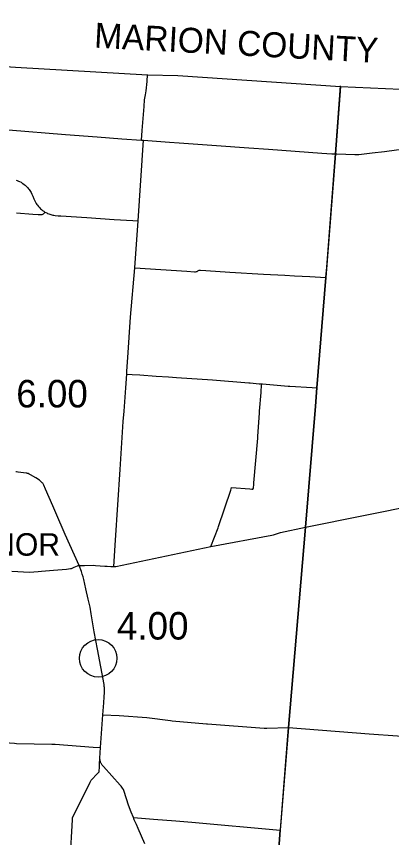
# Model space of a CAD drawing. Extents: x 1729596 to 1934326, y 644115 to 911751.
# Drawn here: x 1784691 to 1799698, y 858198 to 891042 of the extents above; entities that cross this region are included whole.
import ezdxf

# ---------------------------------------------------------------- set-up
doc = ezdxf.new("R2010")
doc.units = 0
for name, color, linetype in [('Default', 7, 'Continuous'), ('GM_X_Adjacent_County_Text', 7, 'Continuous'), ('GM_X_County', 7, 'Continuous'), ('GM_X_County_Road', 7, 'Continuous'), ('GM_X_State_Route', 7, 'Continuous'), ('GM_X_Township', 7, 'Continuous'), ('GM_X_Township_Road', 7, 'Continuous'), ('GM_X_Township_Text', 7, 'Continuous')]:
    doc.layers.add(name, color=color, linetype=linetype)

msp = doc.modelspace()

# ---------------------------------------------------------------- linework, layer by layer
at = {"layer": 'Default'}
msp.add_circle((1787962, 865368), 750, dxfattribs=at)
at = {"layer": 'GM_X_County'}
msp.add_lwpolyline([(1759518, 857896), (1759604, 861482), (1759615, 862978), (1759631, 865937), (1759690, 868390), (1759745, 876009), (1759795, 878524), (1759881, 881868), (1759886, 882027), (1760071, 889009), (1760084, 889480), (1760161, 891042), (1765804, 890577), (1771666, 890080), (1775269, 889747), (1775894, 889674), (1776032, 889658), (1778209, 889456), (1784657, 889014), (1789933, 888711), (1791146, 888682), (1797651, 888237), (1803655, 887971)], dxfattribs=at)
at = {"layer": 'GM_X_County_Road'}
for points in [[(1789695, 886094), (1789719, 886480), (1789799, 887439), (1789813, 887710), (1789851, 887912), (1789876, 888066), (1789915, 888443), (1789938, 888712)], [(1779364, 886770), (1779967, 886729), (1781087, 886653), (1782198, 886565), (1782396, 886560), (1782670, 886574), (1783048, 886584), (1783473, 886564), (1783964, 886527), (1784371, 886499), (1786660, 886325), (1787926, 886227), (1788905, 886151), (1789695, 886094), (1789778, 886088), (1790812, 886013), (1791205, 885983), (1792690, 885877), (1793992, 885783), (1794775, 885730), (1796902, 885573), (1797304, 885549), (1797451, 885547), (1797502, 885545)], [(1797502, 885545), (1798225, 885516), (1798393, 885518), (1798918, 885581), (1799416, 885645), (1799891, 885700), (1800108, 885729), (1800227, 885756), (1800345, 885789), (1800404, 885808), (1800482, 885836), (1801245, 886152), (1801314, 886180), (1802090, 886513), (1802428, 886671)], [(1788586, 869035), (1788657, 870095), (1788840, 872922), (1788956, 874843), (1789001, 875254), (1789063, 876180), (1789105, 876736), (1789110, 876852), (1789151, 877401), (1789258, 879010), (1789428, 880980), (1789558, 882861), (1789778, 886088)], [(1796250, 870609), (1800830, 871534), (1801238, 871613), (1802216, 871813), (1802942, 871947), (1803327, 872024), (1803819, 872121), (1804436, 872238), (1805225, 872387), (1805820, 872499), (1807386, 872793), (1807725, 872855), (1808371, 872970), (1808499, 872991), (1808602, 872989)], [(1787196, 869081), (1787270, 869083), (1787417, 869086), (1787765, 869087), (1787850, 869078), (1788227, 869057), (1788320, 869047), (1788464, 869034), (1788586, 869035), (1788632, 869037), (1788663, 869041), (1792472, 869834), (1794909, 870293), (1794974, 870307), (1795260, 870400), (1796250, 870609)], [(1784505, 868858), (1785211, 868814), (1785566, 868838), (1785696, 868848), (1786172, 868888), (1786688, 868934), (1786854, 868955), (1786890, 868963), (1787000, 869020), (1787134, 869073), (1787163, 869079), (1787196, 869081)], [(1777970, 862741), (1780778, 862248), (1780868, 862232), (1784609, 861971), (1784696, 861964), (1786106, 861939), (1786241, 861929)], [(1786241, 861929), (1787766, 861819), (1788057, 861796)], [(1786675, 855044), (1786697, 856311), (1786698, 856387), (1786835, 857221), (1786845, 857279), (1786936, 858914), (1786940, 858987), (1787642, 860408), (1787683, 860493), (1787941, 860759), (1788006, 860826), (1788012, 861039), (1788018, 861131), (1788033, 861371)]]:
    msp.add_lwpolyline(points, dxfattribs=at)
at = {"layer": 'GM_X_State_Route'}
for points in [[(1787196, 869081), (1786647, 870325), (1786268, 871186), (1786147, 871471), (1785858, 872136), (1785789, 872293), (1785775, 872319), (1785743, 872367), (1785725, 872389), (1785686, 872432), (1785615, 872488), (1785462, 872585), (1785254, 872712), (1785207, 872738), (1785156, 872758), (1785130, 872765), (1785104, 872771), (1785078, 872776), (1784764, 872817), (1784743, 872818), (1784699, 872825), (1784673, 872831)], [(1787564, 867736), (1787470, 868147), (1787382, 868515), (1787358, 868624), (1787327, 868731), (1787290, 868838), (1787196, 869081)], [(1789828, 857951), (1789562, 858562), (1789490, 858725), (1789407, 858912), (1789372, 858995), (1789284, 859215), (1789180, 859492), (1789091, 859742), (1788985, 860077), (1788969, 860118), (1788940, 860175), (1788914, 860215), (1788880, 860256), (1788847, 860293), (1788174, 861037), (1788137, 861075), (1788121, 861096), (1788106, 861118), (1788089, 861147), (1788079, 861165), (1788068, 861189), (1788050, 861239), (1788039, 861291), (1788033, 861371), (1788057, 861796), (1788151, 863108), (1788185, 863584), (1788200, 863823), (1788208, 864005), (1788211, 864101), (1788210, 864149), (1788208, 864198), (1788204, 864245), (1788195, 864319), (1787933, 865736), (1787806, 866433), (1787687, 867143), (1787639, 867409), (1787564, 867736)]]:
    msp.add_lwpolyline(points, dxfattribs=at)
at = {"layer": 'GM_X_Township'}
msp.add_lwpolyline([(1797651, 888237), (1797451, 885547), (1797071, 880600), (1796711, 876185), (1796651, 875449), (1796250, 870609), (1795573, 862604), (1795247, 858499), (1795090, 856488)], dxfattribs=at)
at = {"layer": 'GM_X_Township_Road'}
for points in [[(1797103, 881017), (1797451, 885547), (1797658, 888259)], [(1784687, 884486), (1784724, 884474), (1784769, 884457), (1784812, 884440), (1784875, 884406), (1784925, 884377), (1784951, 884362), (1785001, 884324), (1785043, 884292), (1785085, 884253), (1785121, 884218), (1785146, 884188), (1785177, 884152), (1785205, 884114), (1785227, 884081), (1785255, 884038), (1785278, 883997), (1785307, 883937), (1785343, 883856), (1785390, 883751), (1785417, 883692), (1785443, 883636), (1785467, 883591), (1785486, 883555), (1785505, 883524), (1785531, 883487), (1785569, 883438), (1785608, 883393), (1785656, 883346), (1785690, 883316), (1785736, 883281), (1785782, 883246), (1785833, 883216), (1785864, 883197), (1785902, 883180), (1785935, 883164), (1785984, 883144), (1786034, 883126), (1786072, 883114), (1786104, 883105), (1786151, 883095), (1786182, 883089), (1786246, 883080), (1786362, 883072), (1786468, 883065)], [(1784699, 883186), (1785349, 883138), (1785566, 883125), (1785579, 883124)], [(1785579, 883124), (1785689, 883117), (1785701, 883119), (1785723, 883121), (1785749, 883131), (1785773, 883145), (1785790, 883160), (1785812, 883183), (1785833, 883216)], [(1786468, 883065), (1787514, 882996), (1788607, 882920), (1789343, 882874), (1789558, 882861)], [(1789428, 880980), (1791504, 880851), (1791817, 880828), (1791839, 880826), (1791855, 880827), (1791888, 880833), (1791918, 880845), (1791949, 880865), (1791974, 880882), (1792002, 880893), (1792031, 880898), (1792061, 880897), (1792264, 880882), (1793223, 880818), (1794577, 880731), (1795429, 880687), (1795818, 880667), (1796427, 880633), (1797071, 880600)], [(1796651, 875448), (1796651, 875449), (1796711, 876185), (1797071, 880600), (1797103, 881017)], [(1789105, 876736), (1789321, 876723), (1789630, 876700), (1790280, 876655), (1790776, 876623), (1791098, 876602), (1792537, 876504), (1793982, 876384), (1794039, 876380), (1794407, 876352), (1794506, 876344), (1794538, 876342)], [(1792472, 869834), (1792760, 870585), (1792779, 870645), (1793264, 872097), (1793296, 872196), (1794034, 872141), (1794103, 872136), (1794143, 872138), (1794179, 872172), (1794188, 872330), (1794191, 872388), (1794344, 874177), (1794349, 874238), (1794412, 875187), (1794416, 875256), (1794476, 875993), (1794480, 876052), (1794499, 876262), (1794506, 876344)], [(1794538, 876342), (1795556, 876259), (1795631, 876252), (1796527, 876197), (1796711, 876185)], [(1796250, 870609), (1796651, 875448)], [(1795573, 862604), (1796250, 870609)], [(1788151, 863108), (1788798, 863076), (1789909, 862999), (1790859, 862876), (1790920, 862871), (1792288, 862753), (1792341, 862749), (1794605, 862578), (1794706, 862571), (1795573, 862604)], [(1795248, 858510), (1795573, 862604)], [(1795573, 862604), (1795573, 862604), (1798801, 862345), (1799934, 862267), (1800231, 862253), (1800471, 862240)], [(1789372, 858995), (1790171, 858935), (1791063, 858867), (1791706, 858811), (1795247, 858499)], [(1795090, 856488), (1795247, 858499), (1795248, 858510)]]:
    msp.add_lwpolyline(points, dxfattribs=at)

# ---------------------------------------------------------------- texts
at = {"layer": 'Default'}
for s, p in [('6.00', (1784684, 875402)), ('4.00', (1788712, 866118))]:
    msp.add_text(s, height=1100, dxfattribs=at).set_placement(p)
at = {"layer": 'GM_X_Adjacent_County_Text'}
msp.add_text('MARION COUNTY', height=1000, rotation=356.9158, dxfattribs=at).set_placement((1787785, 889795))
at = {"layer": 'GM_X_Township_Text'}
msp.add_text('RADNOR', height=900, rotation=0, dxfattribs=at).set_placement((1781221, 869472))

doc.saveas('drawing.dxf')
